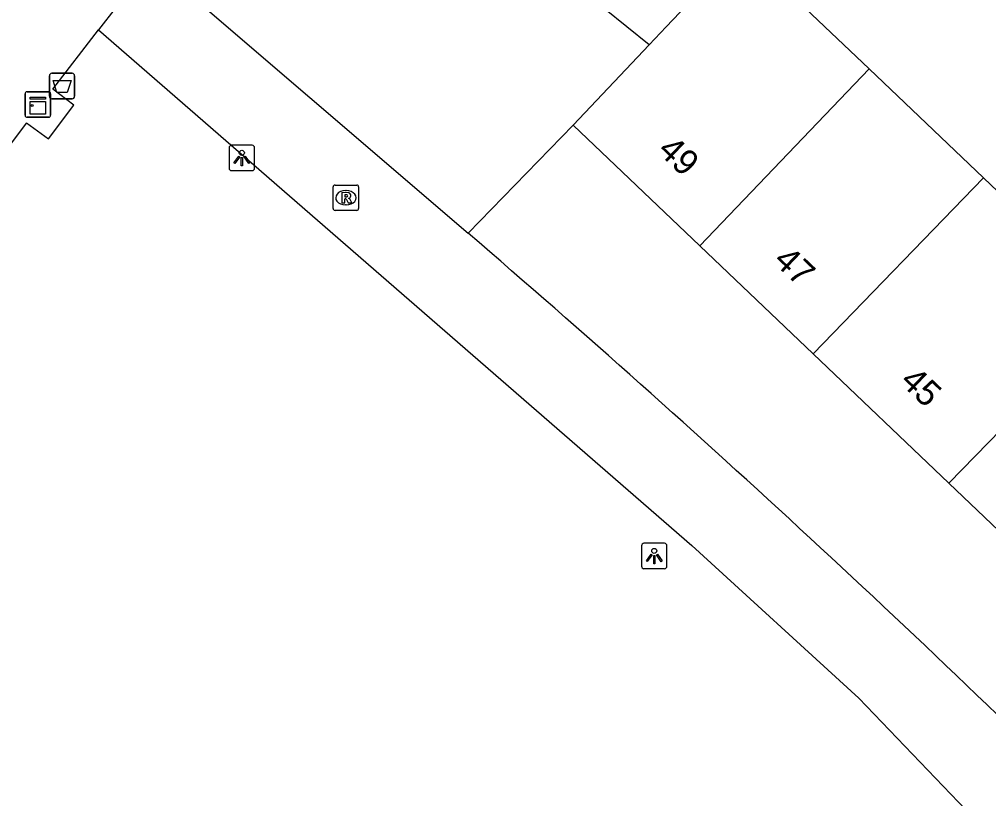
# Model space of a CAD drawing. Extents: x 159040 to 160094, y 381214 to 382518.
# Drawn here: x 159498.85 to 159536.91, y 381904.94 to 381935.56 of the extents above; entities that cross this region are included whole.
import ezdxf

# ---------------------------------------------------------------- set-up
doc = ezdxf.new("R2010")
doc.units = 0
for name, color, linetype in [('IMGEO_Afvalbak', 7, 'Continuous'), ('IMGEO_Kast', 7, 'Continuous'), ('IMGEO_Lichtpunt', 7, 'Continuous'), ('IMGEO_Pand', 7, 'Continuous'), ('IMGEO_Pand_nummerreeks', 7, 'Continuous'), ('IMGEO_Parkeervlak_open', 7, 'Continuous'), ('IMGEO_Rioolput', 7, 'Continuous'), ('IMGEO_Voetpad_gesloten', 7, 'Continuous'), ('IMGEO_Voetpad_open', 7, 'Continuous')]:
    doc.layers.add(name, color=color, linetype=linetype)

msp = doc.modelspace()

# ---------------------------------------------------------------- linework, layer by layer
at = {"layer": 'IMGEO_Afvalbak'}
for p, q in [((159500.035, 381932.539), (159500.035, 381933.339)), ((159500.035, 381933.339), (159500.035, 381932.539)), ((159500.135, 381933.439), (159500.925, 381933.439)), ((159500.925, 381933.439), (159500.135, 381933.439)), ((159501.025, 381933.339), (159501.025, 381932.539)), ((159501.025, 381932.539), (159501.025, 381933.339)), ((159500.925, 381932.439), (159500.135, 381932.439)), ((159500.135, 381932.439), (159500.925, 381932.439))]:
    msp.add_line(p, q, dxfattribs=at)
msp.add_lwpolyline([(159500.178, 381933.153), (159500.882, 381933.153), (159500.733, 381932.683), (159500.327, 381932.683), (159500.178, 381933.153)], dxfattribs=at)
for centre, start, end in [((159500.135, 381933.339), 90, 180), ((159500.135, 381933.339), 90, 180), ((159500.925, 381933.339), 0, 90), ((159500.925, 381933.339), 360, 90), ((159500.135, 381932.539), 180, 270), ((159500.135, 381932.539), 180, 270), ((159500.925, 381932.539), 270, 0), ((159500.925, 381932.539), 270, 0)]:
    msp.add_arc(centre, 0.1, start, end, dxfattribs=at)
at = {"layer": 'IMGEO_Kast'}
for p, q in [((159499.155, 381932.714), (159499.996, 381932.714)), ((159499.996, 381932.714), (159499.155, 381932.714)), ((159499.08, 381931.789), (159499.08, 381932.63)), ((159499.08, 381932.63), (159499.08, 381931.789)), ((159500.08, 381932.639), (159500.08, 381931.798)), ((159500.08, 381931.798), (159500.08, 381932.639)), ((159500.005, 381931.714), (159499.164, 381931.714)), ((159499.164, 381931.714), (159500.005, 381931.714))]:
    msp.add_line(p, q, dxfattribs=at)
for points in [[(159499.275, 381932.504), (159499.875, 381932.504), (159499.875, 381932.419), (159499.275, 381932.419), (159499.275, 381932.504)], [(159499.275, 381932.329), (159499.875, 381932.329), (159499.875, 381931.84), (159499.275, 381931.84), (159499.275, 381932.329)]]:
    msp.add_lwpolyline(points, dxfattribs=at)
msp.add_circle((159499.359, 381932.178), 0.0377, dxfattribs=at)
for centre, start, end in [((159499.158, 381932.636), 92.4484, 184.2845), ((159499.158, 381932.636), 92.4484, 184.2845), ((159500.002, 381932.636), 2.4484, 94.2845), ((159500.002, 381932.636), 2.4484, 94.2845), ((159499.158, 381931.792), 182.4484, 274.2845), ((159499.158, 381931.792), 182.4484, 274.2845), ((159500.002, 381931.792), 272.4484, 4.2845), ((159500.002, 381931.792), 272.4484, 4.2845)]:
    msp.add_arc(centre, 0.0779, start, end, dxfattribs=at)
at = {"layer": 'IMGEO_Lichtpunt'}
for p, q in [((159507.092, 381930.516), (159507.092, 381929.709)), ((159507.092, 381930.516), (159507.092, 381929.709)), ((159507.994, 381930.611), (159507.186, 381930.611)), ((159507.994, 381930.611), (159507.186, 381930.611)), ((159508.088, 381929.709), (159508.088, 381930.516)), ((159508.088, 381929.709), (159508.088, 381930.516)), ((159507.186, 381929.615), (159507.994, 381929.615)), ((159507.186, 381929.615), (159507.994, 381929.615)), ((159523.288, 381914.877), (159523.288, 381914.07)), ((159523.288, 381914.877), (159523.288, 381914.07)), ((159524.19, 381914.972), (159523.382, 381914.972)), ((159524.19, 381914.972), (159523.382, 381914.972)), ((159524.284, 381914.07), (159524.284, 381914.877)), ((159524.284, 381914.07), (159524.284, 381914.877)), ((159523.382, 381913.976), (159524.19, 381913.976)), ((159523.382, 381913.976), (159524.19, 381913.976))]:
    msp.add_line(p, q, dxfattribs=at)
for points in [[(159507.466, 381930.18), (159507.505, 381930.152), (159507.317, 381929.89), (159507.279, 381929.917), (159507.466, 381930.18)], [(159507.568, 381930.132), (159507.615, 381930.132), (159507.615, 381929.81), (159507.568, 381929.81), (159507.568, 381930.132)], [(159507.678, 381930.152), (159507.716, 381930.179), (159507.903, 381929.917), (159507.864, 381929.889), (159507.678, 381930.152)], [(159523.662, 381914.541), (159523.701, 381914.513), (159523.513, 381914.251), (159523.475, 381914.278), (159523.662, 381914.541)], [(159523.764, 381914.493), (159523.811, 381914.493), (159523.811, 381914.171), (159523.764, 381914.171), (159523.764, 381914.493)], [(159523.874, 381914.513), (159523.912, 381914.54), (159524.099, 381914.278), (159524.06, 381914.25), (159523.874, 381914.513)]]:
    msp.add_lwpolyline(points, dxfattribs=at)
for centre in [(159507.591, 381930.314), (159523.787, 381914.675)]:
    msp.add_circle(centre, 0.0994, dxfattribs=at)
for centre, start, end in [((159507.186, 381930.516), 90, 180), ((159507.186, 381930.516), 90, 180), ((159507.994, 381930.516), 0, 90), ((159507.994, 381930.516), 0, 90), ((159507.186, 381929.709), 180, 270), ((159507.186, 381929.709), 180, 270), ((159507.994, 381929.709), 270, 0), ((159507.994, 381929.709), 270, 360), ((159523.382, 381914.877), 90, 180), ((159523.382, 381914.877), 90, 180), ((159524.19, 381914.877), 0, 90), ((159524.19, 381914.877), 0, 90), ((159523.382, 381914.07), 180, 270), ((159523.382, 381914.07), 180, 270), ((159524.19, 381914.07), 270, 0), ((159524.19, 381914.07), 270, 360)]:
    msp.add_arc(centre, 0.0946, start, end, dxfattribs=at)
at = {"layer": 'IMGEO_Pand'}
for points in [[(159532.223, 381933.61), (159527.215, 381938.389), (159524.248, 381935.259), (159523.581, 381934.556)], [(159523.581, 381934.556), (159520.597, 381931.407)], [(159525.576, 381926.661), (159532.223, 381933.61)], [(159532.223, 381933.61), (159536.71, 381929.329)], [(159520.597, 381931.407), (159525.576, 381926.661)], [(159530.027, 381922.418), (159536.71, 381929.329)], [(159536.71, 381929.329), (159542.062, 381924.222)], [(159530.027, 381922.418), (159525.576, 381926.661)], [(159535.357, 381917.337), (159542.062, 381924.222)], [(159535.357, 381917.337), (159530.027, 381922.418)], [(159540.123, 381912.794), (159535.357, 381917.337)]]:
    msp.add_lwpolyline(points, dxfattribs=at)
at = {"layer": 'IMGEO_Parkeervlak_open'}
for points in [[(159523.581, 381934.556), (159521.83, 381935.969)], [(159516.478, 381927.155), (159520.597, 381931.407)]]:
    msp.add_lwpolyline(points, dxfattribs=at)
at = {"layer": 'IMGEO_Rioolput'}
for p, q in [((159511.175, 381928.124), (159511.175, 381928.976)), ((159511.25, 381929.05), (159512.102, 381929.05)), ((159512.176, 381928.976), (159512.176, 381928.124)), ((159511.663, 381928.83), (159511.688, 381928.83)), ((159511.686, 381928.27), (159511.661, 381928.27)), ((159512.102, 381928.05), (159511.25, 381928.05))]:
    msp.add_line(p, q, dxfattribs=at)
for points in [[(159511.175, 381928.124), (159511.175, 381928.976)], [(159511.25, 381929.05), (159512.102, 381929.05)], [(159512.176, 381928.976), (159512.176, 381928.124)], [(159511.764, 381928.748), (159511.512, 381928.75), (159511.512, 381928.35)], [(159511.69, 381928.669), (159511.636, 381928.669), (159511.636, 381928.588)], [(159511.636, 381928.588), (159511.688, 381928.588)], [(159511.512, 381928.35), (159511.636, 381928.35), (159511.636, 381928.512), (159511.647, 381928.512)], [(159511.694, 381928.483), (159511.765, 381928.35), (159511.905, 381928.35), (159511.84, 381928.476)], [(159512.102, 381928.05), (159511.25, 381928.05)]]:
    msp.add_lwpolyline(points, dxfattribs=at)
for centre, radius, start, end in [((159511.252, 381928.974), 0.0765, 91.552, 178.448), ((159511.252, 381928.974), 0.0765, 91.552, 178.448), ((159512.1, 381928.974), 0.0765, 1.552, 88.448), ((159512.1, 381928.974), 0.0765, 1.552, 88.448), ((159511.672, 381928.777), 0.19, 274.7715, 282.9687), ((159511.696, 381928.573), 0.0964, 77.0061, 93.1865), ((159511.71, 381928.63), 0.0378, 276.6634, 79.6772), ((159511.763, 381928.638), 0.109, 350.3612, 89.416), ((159511.761, 381928.638), 0.112, 277.5842, 350.9817), ((159511.745, 381928.423), 0.108, 29.5134, 73.7905), ((159511.646, 381928.459), 0.0533, 26.0293, 88.6989), ((159511.252, 381928.126), 0.0765, 181.552, 268.448), ((159511.252, 381928.126), 0.0765, 181.552, 268.448), ((159512.1, 381928.126), 0.0765, 271.552, 358.448), ((159512.1, 381928.126), 0.0765, 271.552, 358.448)]:
    msp.add_arc(centre, radius, start, end, dxfattribs=at)
for centre, major_axis, ratio, start_param, end_param in [((159511.662, 381928.55), (-0.387, 0.002), 0.722429, 4.712389, 7.853982), ((159511.687, 381928.55), (-0.39, 0.002), 0.717154, 1.570796, 4.712389)]:
    msp.add_ellipse(centre, major_axis=major_axis, ratio=ratio, start_param=start_param, end_param=end_param, dxfattribs=at)
at = {"layer": 'IMGEO_Voetpad_gesloten'}
for points in [[(159504.038, 381937.827), (159501.965, 381935.148)], [(159504.038, 381937.827), (159516.478, 381927.155)], [(159501.965, 381935.148), (159525.266, 381914.886), (159531.821, 381908.887), (159540.242, 381900.086)]]:
    msp.add_lwpolyline(points, dxfattribs=at)
msp.add_arc((159188.957, 381546.44), 502.209, 45.18939, 49.29534, dxfattribs=at)
at = {"layer": 'IMGEO_Voetpad_open'}
msp.add_lwpolyline([(159487.135, 381915.481), (159499.128, 381931.481), (159499.14, 381931.497), (159499.995, 381930.859), (159500.99, 381932.184), (159500.165, 381932.822), (159501.965, 381935.148)], dxfattribs=at)

# ---------------------------------------------------------------- texts
at = {"layer": 'IMGEO_Pand_nummerreeks'}
for s, rotation, p in [('49', 316.375, (159523.872, 381930.358)), ('47', 316.3693, (159528.42, 381926.022)), ('45', 316.3693, (159533.391, 381921.284))]:
    msp.add_text(s, height=1, rotation=rotation, dxfattribs=at).set_placement(p)

doc.saveas('drawing.dxf')
